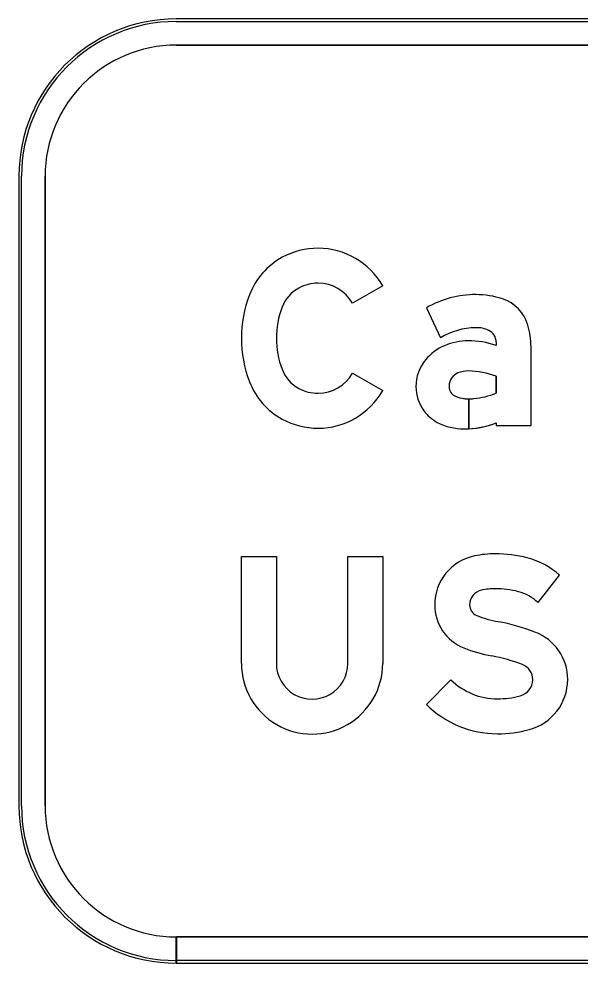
# Model space of a CAD drawing. Extents: x 1806251 to 1809821, y 414895 to 422886.
# Drawn here: x 1809676.155 to 1809676.583, y 415402.021 to 415402.741 of the extents above; entities that cross this region are included whole.
import ezdxf

# ---------------------------------------------------------------- set-up
doc = ezdxf.new("R2010")
doc.units = 0
for name, color, linetype in [('GSBWFILL', 7, 'Continuous'), ('GSCOLORFILL', 7, 'Continuous'), ('GSOUTLINE', 7, 'Continuous')]:
    doc.layers.add(name, color=color, linetype=linetype)

msp = doc.modelspace()

# ---------------------------------------------------------------- linework, layer by layer
at = {"layer": 'GSBWFILL'}
for p, q in [((1809678.91509, 415402.74057), (1809676.27509, 415402.74057)), ((1809676.27509, 415402.72057), (1809678.91509, 415402.72057)), ((1809676.15509, 415402.62057), (1809676.15509, 415402.14057)), ((1809676.17509, 415402.14057), (1809676.17509, 415402.62057)), ((1809676.27509, 415402.02057), (1809676.27509, 415402.04057)), ((1809678.91509, 415402.04057), (1809676.27529, 415402.04057)), ((1809676.27529, 415402.04057), (1809676.27529, 415402.02057)), ((1809676.27529, 415402.02057), (1809678.91509, 415402.02057))]:
    msp.add_line(p, q, dxfattribs=at)
for points in [[(1809676.43248, 415402.53696), (1809676.40934, 415402.52384)], [(1809676.46576, 415402.52033), (1809676.47644, 415402.49728)], [(1809676.51893, 415402.49404), (1809676.51893, 415402.49159)], [(1809676.51893, 415402.43243), (1809676.51893, 415402.43057), (1809676.54553, 415402.43057), (1809676.54553, 415402.49059)], [(1809676.40934, 415402.4703), (1809676.43248, 415402.45719)], [(1809676.51893, 415402.46804), (1809676.51893, 415402.45512)], [(1809676.49799, 415402.428), (1809676.49799, 415402.45082)], [(1809676.498, 415402.45082), (1809676.498, 415402.428)], [(1809676.32476, 415402.24911), (1809676.32476, 415402.33057), (1809676.35136, 415402.33057), (1809676.35136, 415402.24911)], [(1809676.40589, 415402.24911), (1809676.40589, 415402.33057), (1809676.43249, 415402.33057), (1809676.43249, 415402.24911)], [(1809676.55086, 415402.29547), (1809676.56731, 415402.31646)], [(1809676.48446, 415402.23666), (1809676.46574, 415402.21777)]]:
    msp.add_lwpolyline(points, dxfattribs=at)
for centre, radius, start, end in [((1809676.27509, 415402.62057), 0.12, 90, 180), ((1809676.27509, 415402.62057), 0.1, 90, 180), ((1809676.27509, 415402.14057), 0.12, 180, 270), ((1809676.27509, 415402.14057), 0.1, 180, 270)]:
    msp.add_arc(centre, radius, start, end, dxfattribs=at)
for centre, major_axis, ratio, start_param, end_param in [((1809676.38322, 415402.50819), (0, 0.05748), 0.999995, 0, 0.495249), ((1809676.38322, 415402.50903), (0, 0.05663), 0.999995, 5.228016, 6.283185), ((1809676.38182, 415402.51078), (0, 0.05453), 0.999995, 0.495249, 1.205818), ((1809676.38322, 415402.50819), (0, 0.03088), 0.999995, 0, 0.495249), ((1809676.38322, 415402.50903), (0, 0.03003), 0.999995, 5.228016, 6.283185), ((1809676.38182, 415402.51078), (0, 0.02793), 0.999995, 0.495249, 1.205818), ((1809676.4177, 415402.49707), (0, 0.09294), 0.999995, 1.205818, 1.935775), ((1809676.50349, 415402.45409), (0, 0.07624), 0.999994, 0, 0.517719), ((1809676.50349, 415402.46522), (0, 0.0651), 0.999994, 5.96613, 6.283185), ((1809676.51445, 415402.49864), (0, 0.02992), 0.999994, 4.997165, 5.96613), ((1809676.4177, 415402.49707), (0, 0.06634), 0.999995, 1.205818, 1.935775), ((1809676.50349, 415402.45409), (0, 0.05097), 0.999994, 0, 0.559495), ((1809676.50444, 415402.48493), (0, 0.02015), 0.999994, 5.822746, 6.330435), ((1809676.50896, 415402.49404), (0, 0.00997), 0.999994, 4.712389, 5.822746), ((1809676.48692, 415402.49059), (0, 0.05861), 0.999994, 4.712389, 4.997165), ((1809676.49448, 415402.45625), (0, 0.03814), 0.999994, 0.399285, 0.87593), ((1809676.4976, 415402.44946), (0, 0.04561), 0.999994, 0, 0.404512), ((1809676.4976, 415402.42792), (0, 0.06715), 0.999994, 5.959871, 6.283185), ((1809676.48979, 415402.46016), (0, 0.03203), 0.999994, 0.87593, 1.570796), ((1809676.38182, 415402.48336), (0, 0.02793), 0.999995, 1.935775, 2.646344), ((1809676.38322, 415402.48511), (0, 0.03003), 0.999995, 3.141593, 4.196762), ((1809676.49433, 415402.46019), (0, 0.01131), 0.999994, 0.408547, 1.530785), ((1809676.49748, 415402.45291), (0, 0.01923), 0.999994, 6.259455, 6.691732), ((1809676.49608, 415402.40677), (0, 0.06539), 0.999994, 5.926185, 6.254823), ((1809676.38182, 415402.48336), (0, 0.05453), 0.999995, 1.935775, 2.646344), ((1809676.48837, 415402.46016), (0, 0.03062), 0.999994, 1.570796, 2.21394), ((1809676.49507, 415402.46016), (0, 0.01204), 0.999994, 1.530785, 1.570796), ((1809676.49101, 415402.46016), (0, 0.00798), 0.999994, 1.570796, 2.757027), ((1809676.38322, 415402.48595), (0, 0.03088), 0.999995, 2.646344, 3.141593), ((1809676.38322, 415402.48511), (0, 0.05663), 0.999995, 3.141593, 4.196762), ((1809676.49799, 415402.47742), (0, 0.0266), 0.999994, 2.757027, 3.141593), ((1809676.49644, 415402.51233), (0, 0.06148), 0.999994, 3.228562, 3.516221), ((1809676.49799, 415402.47742), (0, 0.0266), 0.999994, 3.141843, 3.28451), ((1809676.49109, 415402.4622), (0, 0.03401), 0.999994, 2.21394, 2.611125), ((1809676.38322, 415402.48595), (0, 0.05748), 0.999995, 2.646344, 3.141593), ((1809676.49457, 415402.47368), (0, 0.04577), 0.999994, 2.672443, 3.141593), ((1809676.49457, 415402.4958), (0, 0.06789), 0.999994, 3.192057, 3.508644), ((1809676.49457, 415402.4958), (0, 0.06789), 0.999994, 3.141593, 3.191959), ((1809676.51016, 415402.29374), (0, 0.0381), 0.999998, 0.202758, 1.570796), ((1809676.51827, 415402.25432), (0, 0.07835), 0.999998, 0, 0.202758), ((1809676.51827, 415402.23659), (0, 0.09608), 0.999998, 6.026234, 6.283185), ((1809676.52718, 415402.27052), (0, 0.061), 0.999998, 5.565152, 6.026234), ((1809676.51016, 415402.29374), (0, 0.0115), 0.999998, 0.202758, 1.570796), ((1809676.51827, 415402.25432), (0, 0.05175), 0.999998, 0, 0.202758), ((1809676.51827, 415402.23659), (0, 0.06948), 0.999998, 6.026234, 6.283185), ((1809676.52718, 415402.27052), (0, 0.0344), 0.999998, 5.523837, 6.026234), ((1809676.50736, 415402.29374), (0, 0.0353), 0.999998, 1.570796, 2.761249), ((1809676.50736, 415402.29374), (0, 0.0087), 0.999998, 1.570796, 2.761249), ((1809676.53634, 415402.36624), (0, 0.08677), 0.999998, 2.761249, 2.95744), ((1809676.4908, 415402.12175), (0, 0.16192), 0.999998, 5.918637, 6.099033), ((1809676.53472, 415402.23683), (0, 0.03875), 0.999998, 4.712389, 5.918637), ((1809676.53634, 415402.36624), (0, 0.11337), 0.999998, 2.761249, 2.95744), ((1809676.4908, 415402.12175), (0, 0.13532), 0.999998, 5.918637, 6.099033), ((1809676.37862, 415402.24911), (0, 0.05386), 0.999998, 1.570796, 4.712389), ((1809676.37862, 415402.24911), (0, 0.02726), 0.999998, 1.570796, 4.712389), ((1809676.53472, 415402.23683), (0, 0.01215), 0.999998, 4.712389, 5.918637), ((1809676.51988, 415402.2724), (0, 0.05032), 0.999998, 2.360607, 3.141593), ((1809676.53395, 415402.23683), (0, 0.01291), 0.999998, 3.401517, 4.712389), ((1809676.53395, 415402.23683), (0, 0.03951), 0.999998, 3.401517, 4.712389), ((1809676.51988, 415402.28973), (0, 0.06765), 0.999998, 3.141593, 3.401517), ((1809676.51988, 415402.2724), (0, 0.07692), 0.999998, 2.360607, 3.141593), ((1809676.51988, 415402.28973), (0, 0.09425), 0.999998, 3.141593, 3.401517)]:
    msp.add_ellipse(centre, major_axis=major_axis, ratio=ratio, start_param=start_param, end_param=end_param, dxfattribs=at)
at = {"layer": 'GSCOLORFILL'}
for p, q in [((1809678.91509, 415402.74057), (1809676.27509, 415402.74057)), ((1809678.91509, 415402.74057), (1809676.27509, 415402.74057)), ((1809678.91509, 415402.74057), (1809676.27509, 415402.74057)), ((1809676.27509, 415402.73857), (1809678.91509, 415402.73857)), ((1809676.27509, 415402.72057), (1809678.91509, 415402.72057)), ((1809676.15509, 415402.62057), (1809676.15509, 415402.14057)), ((1809676.15509, 415402.62057), (1809676.15509, 415402.14057)), ((1809676.15509, 415402.62057), (1809676.15509, 415402.14057)), ((1809676.15709, 415402.14057), (1809676.15709, 415402.62057)), ((1809676.17509, 415402.14057), (1809676.17509, 415402.62057)), ((1809676.27509, 415402.02057), (1809676.27509, 415402.04057)), ((1809678.91509, 415402.04057), (1809676.27529, 415402.04057)), ((1809676.27529, 415402.04057), (1809676.27529, 415402.02057)), ((1809676.27509, 415402.02057), (1809676.27509, 415402.02257)), ((1809676.27509, 415402.02057), (1809678.91509, 415402.02057)), ((1809678.91509, 415402.02257), (1809676.27511, 415402.02257)), ((1809676.27511, 415402.02257), (1809676.27511, 415402.02057)), ((1809676.27511, 415402.02057), (1809678.91509, 415402.02057)), ((1809676.27529, 415402.02057), (1809678.91509, 415402.02057))]:
    msp.add_line(p, q, dxfattribs=at)
for points in [[(1809676.43248, 415402.53696), (1809676.40934, 415402.52384)], [(1809676.46576, 415402.52033), (1809676.47644, 415402.49728)], [(1809676.51893, 415402.49404), (1809676.51893, 415402.49159)], [(1809676.51893, 415402.43243), (1809676.51893, 415402.43057), (1809676.54553, 415402.43057), (1809676.54553, 415402.49059)], [(1809676.40934, 415402.4703), (1809676.43248, 415402.45719)], [(1809676.51893, 415402.46804), (1809676.51893, 415402.45512)], [(1809676.49799, 415402.428), (1809676.49799, 415402.45082)], [(1809676.498, 415402.45082), (1809676.498, 415402.428)], [(1809676.32476, 415402.24911), (1809676.32476, 415402.33057), (1809676.35136, 415402.33057), (1809676.35136, 415402.24911)], [(1809676.40589, 415402.24911), (1809676.40589, 415402.33057), (1809676.43249, 415402.33057), (1809676.43249, 415402.24911)], [(1809676.55086, 415402.29547), (1809676.56731, 415402.31646)], [(1809676.48446, 415402.23666), (1809676.46574, 415402.21777)]]:
    msp.add_lwpolyline(points, dxfattribs=at)
for centre, radius, start, end in [((1809676.27509, 415402.62057), 0.12, 90, 180), ((1809676.27509, 415402.62057), 0.12, 90, 180), ((1809676.27509, 415402.62057), 0.12, 90, 180), ((1809676.27509, 415402.62057), 0.118, 90, 180), ((1809676.27509, 415402.62057), 0.1, 90, 180), ((1809676.27509, 415402.14057), 0.12, 180, 270), ((1809676.27509, 415402.14057), 0.12, 180, 270), ((1809676.27509, 415402.14057), 0.12, 180, 270), ((1809676.27509, 415402.14057), 0.118, 180, 270), ((1809676.27509, 415402.14057), 0.1, 180, 270)]:
    msp.add_arc(centre, radius, start, end, dxfattribs=at)
for centre, major_axis, ratio, start_param, end_param in [((1809676.38322, 415402.50819), (0, 0.05748), 0.999995, 0, 0.495249), ((1809676.38322, 415402.50903), (0, 0.05663), 0.999995, 5.228016, 6.283185), ((1809676.38182, 415402.51078), (0, 0.05453), 0.999995, 0.495249, 1.205818), ((1809676.38322, 415402.50819), (0, 0.03088), 0.999995, 0, 0.495249), ((1809676.38322, 415402.50903), (0, 0.03003), 0.999995, 5.228016, 6.283185), ((1809676.38182, 415402.51078), (0, 0.02793), 0.999995, 0.495249, 1.205818), ((1809676.4177, 415402.49707), (0, 0.09294), 0.999995, 1.205818, 1.935775), ((1809676.50349, 415402.45409), (0, 0.07624), 0.999994, 0, 0.517719), ((1809676.50349, 415402.46522), (0, 0.0651), 0.999994, 5.96613, 6.283185), ((1809676.51445, 415402.49864), (0, 0.02992), 0.999994, 4.997165, 5.96613), ((1809676.4177, 415402.49707), (0, 0.06634), 0.999995, 1.205818, 1.935775), ((1809676.50349, 415402.45409), (0, 0.05097), 0.999994, 0, 0.559495), ((1809676.50444, 415402.48493), (0, 0.02015), 0.999994, 5.822746, 6.330435), ((1809676.50896, 415402.49404), (0, 0.00997), 0.999994, 4.712389, 5.822746), ((1809676.48692, 415402.49059), (0, 0.05861), 0.999994, 4.712389, 4.997165), ((1809676.49448, 415402.45625), (0, 0.03814), 0.999994, 0.399285, 0.87593), ((1809676.4976, 415402.44946), (0, 0.04561), 0.999994, 0, 0.404512), ((1809676.4976, 415402.42792), (0, 0.06715), 0.999994, 5.959871, 6.283185), ((1809676.48979, 415402.46016), (0, 0.03203), 0.999994, 0.87593, 1.570796), ((1809676.38182, 415402.48336), (0, 0.02793), 0.999995, 1.935775, 2.646344), ((1809676.38322, 415402.48511), (0, 0.03003), 0.999995, 3.141593, 4.196762), ((1809676.49433, 415402.46019), (0, 0.01131), 0.999994, 0.408547, 1.530785), ((1809676.49748, 415402.45291), (0, 0.01923), 0.999994, 6.259455, 6.691732), ((1809676.49608, 415402.40677), (0, 0.06539), 0.999994, 5.926185, 6.254823), ((1809676.38182, 415402.48336), (0, 0.05453), 0.999995, 1.935775, 2.646344), ((1809676.48837, 415402.46016), (0, 0.03062), 0.999994, 1.570796, 2.21394), ((1809676.49507, 415402.46016), (0, 0.01204), 0.999994, 1.530785, 1.570796), ((1809676.49101, 415402.46016), (0, 0.00798), 0.999994, 1.570796, 2.757027), ((1809676.38322, 415402.48595), (0, 0.03088), 0.999995, 2.646344, 3.141593), ((1809676.38322, 415402.48511), (0, 0.05663), 0.999995, 3.141593, 4.196762), ((1809676.49799, 415402.47742), (0, 0.0266), 0.999994, 2.757027, 3.141593), ((1809676.49644, 415402.51233), (0, 0.06148), 0.999994, 3.228562, 3.516221), ((1809676.49799, 415402.47742), (0, 0.0266), 0.999994, 3.141843, 3.28451), ((1809676.49109, 415402.4622), (0, 0.03401), 0.999994, 2.21394, 2.611125), ((1809676.38322, 415402.48595), (0, 0.05748), 0.999995, 2.646344, 3.141593), ((1809676.49457, 415402.47368), (0, 0.04577), 0.999994, 2.672443, 3.141593), ((1809676.49457, 415402.4958), (0, 0.06789), 0.999994, 3.192057, 3.508644), ((1809676.49457, 415402.4958), (0, 0.06789), 0.999994, 3.141593, 3.191959), ((1809676.51016, 415402.29374), (0, 0.0381), 0.999998, 0.202758, 1.570796), ((1809676.51827, 415402.25432), (0, 0.07835), 0.999998, 0, 0.202758), ((1809676.51827, 415402.23659), (0, 0.09608), 0.999998, 6.026234, 6.283185), ((1809676.52718, 415402.27052), (0, 0.061), 0.999998, 5.565152, 6.026234), ((1809676.51016, 415402.29374), (0, 0.0115), 0.999998, 0.202758, 1.570796), ((1809676.51827, 415402.25432), (0, 0.05175), 0.999998, 0, 0.202758), ((1809676.51827, 415402.23659), (0, 0.06948), 0.999998, 6.026234, 6.283185), ((1809676.52718, 415402.27052), (0, 0.0344), 0.999998, 5.523837, 6.026234), ((1809676.50736, 415402.29374), (0, 0.0353), 0.999998, 1.570796, 2.761249), ((1809676.50736, 415402.29374), (0, 0.0087), 0.999998, 1.570796, 2.761249), ((1809676.53634, 415402.36624), (0, 0.08677), 0.999998, 2.761249, 2.95744), ((1809676.4908, 415402.12175), (0, 0.16192), 0.999998, 5.918637, 6.099033), ((1809676.53472, 415402.23683), (0, 0.03875), 0.999998, 4.712389, 5.918637), ((1809676.53634, 415402.36624), (0, 0.11337), 0.999998, 2.761249, 2.95744), ((1809676.4908, 415402.12175), (0, 0.13532), 0.999998, 5.918637, 6.099033), ((1809676.37862, 415402.24911), (0, 0.05386), 0.999998, 1.570796, 4.712389), ((1809676.37862, 415402.24911), (0, 0.02726), 0.999998, 1.570796, 4.712389), ((1809676.53472, 415402.23683), (0, 0.01215), 0.999998, 4.712389, 5.918637), ((1809676.51988, 415402.2724), (0, 0.05032), 0.999998, 2.360607, 3.141593), ((1809676.53395, 415402.23683), (0, 0.01291), 0.999998, 3.401517, 4.712389), ((1809676.53395, 415402.23683), (0, 0.03951), 0.999998, 3.401517, 4.712389), ((1809676.51988, 415402.28973), (0, 0.06765), 0.999998, 3.141593, 3.401517), ((1809676.51988, 415402.2724), (0, 0.07692), 0.999998, 2.360607, 3.141593), ((1809676.51988, 415402.28973), (0, 0.09425), 0.999998, 3.141593, 3.401517)]:
    msp.add_ellipse(centre, major_axis=major_axis, ratio=ratio, start_param=start_param, end_param=end_param, dxfattribs=at)
at = {"layer": 'GSOUTLINE'}
for p, q in [((1809678.91509, 415402.74057), (1809676.27509, 415402.74057)), ((1809678.91509, 415402.72057), (1809676.27509, 415402.72057)), ((1809676.15509, 415402.62057), (1809676.15509, 415402.14057)), ((1809676.17509, 415402.62057), (1809676.17509, 415402.14057)), ((1809676.27509, 415402.04057), (1809678.91509, 415402.04057)), ((1809676.27509, 415402.02057), (1809678.91509, 415402.02057))]:
    msp.add_line(p, q, dxfattribs=at)
for points in [[(1809676.43248, 415402.53696), (1809676.40934, 415402.52384)], [(1809676.46576, 415402.52033), (1809676.47644, 415402.49728)], [(1809676.51893, 415402.49404), (1809676.51893, 415402.49159)], [(1809676.51893, 415402.43243), (1809676.51893, 415402.43057), (1809676.54553, 415402.43057), (1809676.54553, 415402.49059)], [(1809676.40934, 415402.4703), (1809676.43248, 415402.45719)], [(1809676.51893, 415402.45512), (1809676.51893, 415402.46804)], [(1809676.32476, 415402.24911), (1809676.32476, 415402.33057), (1809676.35136, 415402.33057), (1809676.35136, 415402.24911)], [(1809676.40589, 415402.24911), (1809676.40589, 415402.33057), (1809676.43249, 415402.33057), (1809676.43249, 415402.24911)], [(1809676.55086, 415402.29547), (1809676.56731, 415402.31646)], [(1809676.48446, 415402.23666), (1809676.46574, 415402.21777)]]:
    msp.add_lwpolyline(points, dxfattribs=at)
for centre, radius, start, end in [((1809676.27509, 415402.62057), 0.12, 90, 180), ((1809676.27509, 415402.62057), 0.1, 90, 180), ((1809676.27509, 415402.14057), 0.12, 180, 270), ((1809676.27509, 415402.14057), 0.1, 180, 270)]:
    msp.add_arc(centre, radius, start, end, dxfattribs=at)
for centre, major_axis, ratio, start_param, end_param in [((1809676.38322, 415402.50819), (0, 0.05748), 0.999995, 0, 0.495249), ((1809676.38322, 415402.50903), (0, 0.05663), 0.999995, 5.228016, 6.283185), ((1809676.38182, 415402.51078), (0, 0.05453), 0.999995, 0.495249, 1.205818), ((1809676.38322, 415402.50819), (0, 0.03088), 0.999995, 0, 0.495249), ((1809676.38322, 415402.50903), (0, 0.03003), 0.999995, 5.228016, 6.283185), ((1809676.38182, 415402.51078), (0, 0.02793), 0.999995, 0.495249, 1.205818), ((1809676.4177, 415402.49707), (0, 0.09294), 0.999995, 1.205818, 1.935775), ((1809676.50349, 415402.45409), (0, 0.07624), 0.999994, 6.283185, 6.800904), ((1809676.50349, 415402.46522), (0, 0.0651), 0.999994, 5.96613, 6.283185), ((1809676.51445, 415402.49864), (0, 0.02993), 0.999994, 4.997165, 5.96613), ((1809676.4177, 415402.49707), (0, 0.06634), 0.999995, 1.205818, 1.935775), ((1809676.50349, 415402.45409), (0, 0.05097), 0.999994, 0, 0.559495), ((1809676.50444, 415402.48493), (0, 0.02015), 0.999994, 5.822746, 6.330435), ((1809676.50896, 415402.49404), (0, 0.00998), 0.999994, 4.712389, 5.822746), ((1809676.48692, 415402.49059), (0, 0.05861), 0.999994, 4.712389, 4.997165), ((1809676.49448, 415402.45625), (0, 0.03814), 0.999994, 0.399285, 0.87593), ((1809676.4976, 415402.44946), (0, 0.04561), 0.999994, 0, 0.404512), ((1809676.4976, 415402.42792), (0, 0.06715), 0.999994, 5.959871, 6.283185), ((1809676.48979, 415402.46016), (0, 0.03203), 0.999994, 0.87593, 1.570796), ((1809676.38182, 415402.48336), (0, 0.02793), 0.999995, 1.935775, 2.646344), ((1809676.38322, 415402.48511), (0, 0.03003), 0.999995, 3.141593, 4.196762), ((1809676.49433, 415402.46019), (0, 0.0113), 0.999994, 0.408547, 1.530785), ((1809676.49748, 415402.45291), (0, 0.01923), 0.999994, 6.25958, 6.691732), ((1809676.49608, 415402.40677), (0, 0.06539), 0.999994, 5.926185, 6.254787), ((1809676.49791, 415402.47114), (0, 0.000997), 0.999994, 6.254787, 6.25958), ((1809676.38182, 415402.48336), (0, 0.05453), 0.999995, 1.935775, 2.646344), ((1809676.48837, 415402.46016), (0, 0.03062), 0.999994, 1.570796, 2.21394), ((1809676.49507, 415402.46016), (0, 0.01204), 0.999994, 1.530785, 1.570796), ((1809676.49101, 415402.46016), (0, 0.00798), 0.999994, 1.570796, 2.757027), ((1809676.38322, 415402.48595), (0, 0.03088), 0.999995, 2.646344, 3.141593), ((1809676.38322, 415402.48511), (0, 0.05663), 0.999995, 3.141593, 4.196762), ((1809676.49799, 415402.47742), (0, 0.0266), 0.999994, 2.757027, 3.28451), ((1809676.49644, 415402.51233), (0, 0.06148), 0.999994, 3.228562, 3.516221), ((1809676.49109, 415402.4622), (0, 0.03401), 0.999994, 2.21394, 2.611125), ((1809676.38322, 415402.48595), (0, 0.05748), 0.999995, 2.646344, 3.141593), ((1809676.49457, 415402.47368), (0, 0.04577), 0.999994, 2.672443, 3.141593), ((1809676.49457, 415402.4958), (0, 0.06789), 0.999994, 3.141593, 3.508644), ((1809676.51016, 415402.29374), (0, 0.0381), 0.999998, 0.202758, 1.570796), ((1809676.51827, 415402.25432), (0, 0.07835), 0.999998, 0, 0.202758), ((1809676.51827, 415402.23659), (0, 0.09608), 0.999998, 6.026234, 6.283185), ((1809676.52718, 415402.27052), (0, 0.061), 0.999998, 5.565152, 6.026234), ((1809676.51016, 415402.29374), (0, 0.0115), 0.999998, 0.202758, 1.570796), ((1809676.51827, 415402.25432), (0, 0.05175), 0.999998, 0, 0.202758), ((1809676.51827, 415402.23659), (0, 0.06948), 0.999998, 6.026234, 6.283185), ((1809676.52718, 415402.27052), (0, 0.0344), 0.999998, 5.523837, 6.026234), ((1809676.50736, 415402.29374), (0, 0.0353), 0.999998, 1.570796, 2.761249), ((1809676.50736, 415402.29374), (0, 0.0087), 0.999998, 1.570796, 2.761249), ((1809676.53634, 415402.36624), (0, 0.08677), 0.999998, 2.761249, 2.95744), ((1809676.4908, 415402.12175), (0, 0.16192), 0.999998, 5.918637, 6.099033), ((1809676.53472, 415402.23683), (0, 0.03875), 0.999998, 4.712389, 5.918637), ((1809676.53634, 415402.36624), (0, 0.11337), 0.999998, 2.761249, 2.95744), ((1809676.4908, 415402.12175), (0, 0.13532), 0.999998, 5.918637, 6.099033), ((1809676.37862, 415402.24911), (0, 0.05386), 0.999998, 1.570796, 4.712389), ((1809676.37862, 415402.24911), (0, 0.02726), 0.999998, 1.570796, 4.712389), ((1809676.53472, 415402.23683), (0, 0.01215), 0.999998, 4.712389, 5.918637), ((1809676.51988, 415402.2724), (0, 0.05032), 0.999998, 2.360607, 3.141593), ((1809676.53395, 415402.23683), (0, 0.01291), 0.999998, 3.401517, 4.712389), ((1809676.53395, 415402.23683), (0, 0.03951), 0.999998, 3.401517, 4.712389), ((1809676.51988, 415402.28973), (0, 0.06765), 0.999998, 3.141593, 3.401517), ((1809676.51988, 415402.2724), (0, 0.07692), 0.999998, 2.360607, 3.141593), ((1809676.51988, 415402.28973), (0, 0.09425), 0.999998, 3.141593, 3.401517)]:
    msp.add_ellipse(centre, major_axis=major_axis, ratio=ratio, start_param=start_param, end_param=end_param, dxfattribs=at)

doc.saveas('drawing.dxf')
